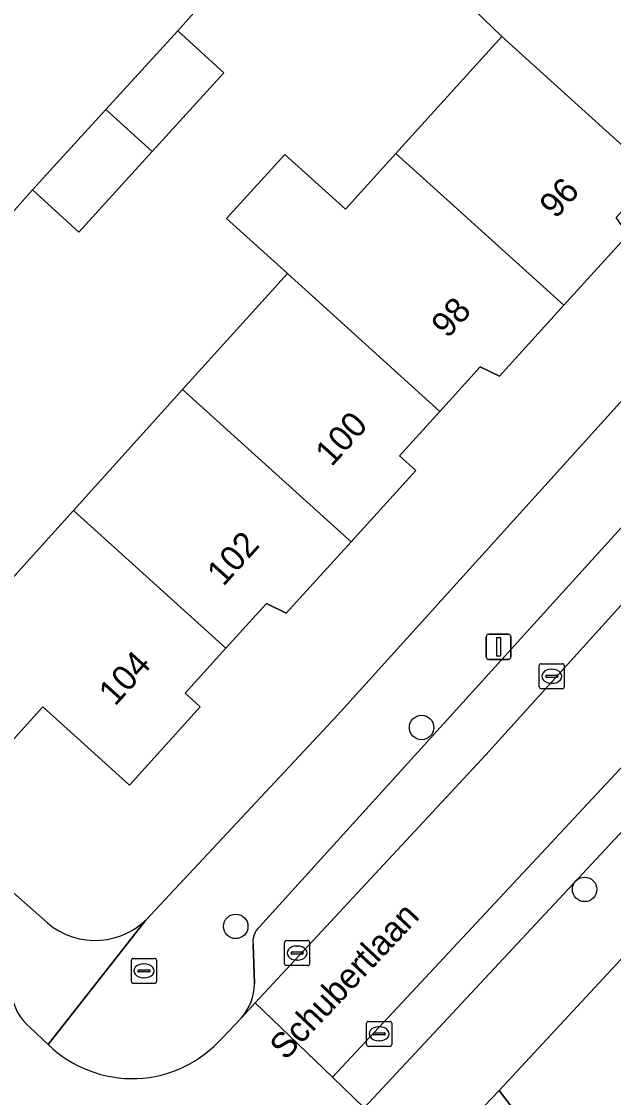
# Model space of a CAD drawing. Extents: x 159039 to 160102, y 381214 to 382524.
# Drawn here: x 159519.89 to 159543.52, y 381694.48 to 381737.46 of the extents above; entities that cross this region are included whole.
import ezdxf

# ---------------------------------------------------------------- set-up
doc = ezdxf.new("R2010")
doc.units = 0
for name, color, linetype in [('IMGEO_Boom', 7, 'Continuous'), ('IMGEO_Brandkraan', 7, 'Continuous'), ('IMGEO_Erf', 7, 'Continuous'), ('IMGEO_Groenvoorziening', 7, 'Continuous'), ('IMGEO_Kolk', 7, 'Continuous'), ('IMGEO_Lichtmast', 7, 'Continuous'), ('IMGEO_Openbare_ruimte_label', 7, 'Continuous'), ('IMGEO_Pand', 7, 'Continuous'), ('IMGEO_Pand_nummerreeks', 7, 'Continuous'), ('IMGEO_Parkeervlak_open', 7, 'Continuous'), ('IMGEO_Rijbaan_lokaal_open', 7, 'Continuous'), ('IMGEO_Voetpad_open', 7, 'Continuous')]:
    doc.layers.add(name, color=color, linetype=linetype)

msp = doc.modelspace()

# ---------------------------------------------------------------- linework, layer by layer
at = {"layer": 'IMGEO_Boom'}
for centre in [(159535.859, 381709.262), (159542.368, 381702.794), (159528.438, 381701.319)]:
    msp.add_circle(centre, 0.489, dxfattribs=at)
at = {"layer": 'IMGEO_Brandkraan'}
for p, q in [((159524.274, 381699.115), (159524.274, 381699.967)), ((159524.349, 381700.041), (159525.201, 381700.041)), ((159524.762, 381699.821), (159524.787, 381699.821)), ((159525.275, 381699.967), (159525.275, 381699.115)), ((159524.533, 381699.535), (159524.533, 381699.547)), ((159524.971, 381699.498), (159524.573, 381699.498)), ((159524.576, 381699.584), (159524.974, 381699.584)), ((159525.017, 381699.547), (159525.017, 381699.535)), ((159525.201, 381699.041), (159524.349, 381699.041)), ((159524.785, 381699.261), (159524.76, 381699.261))]:
    msp.add_line(p, q, dxfattribs=at)
for points in [[(159524.274, 381699.115), (159524.274, 381699.967)], [(159524.349, 381700.041), (159525.201, 381700.041)], [(159525.275, 381699.967), (159525.275, 381699.115)], [(159525.201, 381699.041), (159524.349, 381699.041)]]:
    msp.add_lwpolyline(points, dxfattribs=at)
for centre, radius, start, end in [((159524.351, 381699.965), 0.0765, 91.552, 178.448), ((159524.351, 381699.965), 0.0765, 91.552, 178.448), ((159525.199, 381699.965), 0.0765, 1.552, 88.448), ((159525.199, 381699.965), 0.0765, 1.552, 88.448), ((159524.573, 381699.544), 0.0403, 85.8775, 175.7526), ((159524.57, 381699.534), 0.0366, 178.938, 274.7102), ((159524.974, 381699.541), 0.043, 264.8664, 352.4533), ((159524.978, 381699.546), 0.0386, 1.7309, 96.639), ((159524.351, 381699.117), 0.0765, 181.552, 268.448), ((159524.351, 381699.117), 0.0765, 181.552, 268.448), ((159525.199, 381699.117), 0.0765, 271.552, 358.448), ((159525.199, 381699.117), 0.0765, 271.552, 358.448)]:
    msp.add_arc(centre, radius, start, end, dxfattribs=at)
for centre, major_axis, ratio, start_param, end_param in [((159524.761, 381699.541), (-0.387, 0.002), 0.722429, 4.712389, 7.853982), ((159524.786, 381699.541), (-0.39, 0.002), 0.717154, 1.570796, 4.712389)]:
    msp.add_ellipse(centre, major_axis=major_axis, ratio=ratio, start_param=start_param, end_param=end_param, dxfattribs=at)
at = {"layer": 'IMGEO_Erf'}
for points in [[(159524.837, 381701.556), (159532.504, 381709.756), (159583.281, 381765.969), (159588.398, 381771.639)], [(159528.887, 381740.21), (159526.122, 381737.09), (159527.967, 381735.408), (159525.108, 381732.272), (159522.174, 381729.054), (159520.329, 381730.736), (159517.773, 381727.857), (159519.544, 381726.257), (159516.459, 381722.841), (159514.718, 381724.414), (159512.698, 381722.138), (159515.156, 381719.917), (159510.974, 381715.287), (159508.516, 381717.508), (159506.025, 381714.688), (159506.109, 381714.55), (159520.7, 381701.662)], [(159515.768, 381711.086), (159521.954, 381717.934), (159526.314, 381722.761), (159530.501, 381727.395), (159528.074, 381729.59), (159530.393, 381732.154), (159532.82, 381729.962), (159534.835, 381732.193), (159539.059, 381736.869), (159537.227, 381738.644)], [(159544.1, 381728.959), (159541.537, 381726.13), (159538.974, 381723.301), (159538.2, 381723.665), (159536.59, 381721.888), (159534.98, 381720.111), (159535.624, 381719.528), (159533.041, 381716.677), (159530.456, 381713.823), (159529.671, 381714.219), (159528.045, 381712.425), (159526.418, 381710.629), (159527.02, 381710.084), (159524.19, 381706.96), (159520.736, 381710.09), (159518.992, 381708.165)]]:
    msp.add_lwpolyline(points, dxfattribs=at)
msp.add_arc((159522.822, 381703.701), 2.943, 223.8546, 313.21, dxfattribs=at)
at = {"layer": 'IMGEO_Groenvoorziening'}
msp.add_lwpolyline([(159552.118, 381708.936), (159538.96, 381694.765), (159543.002, 381689.45), (159559.385, 381702.243)], close=True, dxfattribs=at)
at = {"layer": 'IMGEO_Kolk'}
for p, q in [((159540.555, 381710.883), (159540.555, 381711.735)), ((159540.63, 381711.809), (159541.482, 381711.809)), ((159541.043, 381711.589), (159541.068, 381711.589)), ((159541.556, 381711.735), (159541.556, 381710.883)), ((159540.814, 381711.303), (159540.814, 381711.315)), ((159541.252, 381711.266), (159540.854, 381711.266)), ((159540.857, 381711.352), (159541.255, 381711.352)), ((159541.066, 381711.029), (159541.041, 381711.029)), ((159541.298, 381711.315), (159541.298, 381711.303)), ((159541.482, 381710.809), (159540.63, 381710.809)), ((159530.388, 381699.827), (159530.388, 381700.679)), ((159530.463, 381700.753), (159531.315, 381700.753)), ((159531.389, 381700.679), (159531.389, 381699.827)), ((159530.647, 381700.247), (159530.647, 381700.259)), ((159530.69, 381700.296), (159531.088, 381700.296)), ((159530.876, 381700.533), (159530.901, 381700.533)), ((159531.131, 381700.259), (159531.131, 381700.247)), ((159531.085, 381700.21), (159530.687, 381700.21)), ((159530.899, 381699.973), (159530.874, 381699.973)), ((159531.315, 381699.753), (159530.463, 381699.753)), ((159533.663, 381696.598), (159533.663, 381697.45)), ((159533.738, 381697.524), (159534.59, 381697.524)), ((159534.151, 381697.304), (159534.176, 381697.304)), ((159534.664, 381697.45), (159534.664, 381696.598)), ((159533.922, 381697.018), (159533.922, 381697.03)), ((159534.36, 381696.981), (159533.962, 381696.981)), ((159533.965, 381697.067), (159534.363, 381697.067)), ((159534.406, 381697.03), (159534.406, 381697.018)), ((159534.59, 381696.524), (159533.738, 381696.524)), ((159534.174, 381696.744), (159534.149, 381696.744))]:
    msp.add_line(p, q, dxfattribs=at)
for points in [[(159540.555, 381710.883), (159540.555, 381711.735)], [(159540.63, 381711.809), (159541.482, 381711.809)], [(159541.556, 381711.735), (159541.556, 381710.883)], [(159541.482, 381710.809), (159540.63, 381710.809)], [(159530.388, 381699.827), (159530.388, 381700.679)], [(159530.463, 381700.753), (159531.315, 381700.753)], [(159531.389, 381700.679), (159531.389, 381699.827)], [(159531.315, 381699.753), (159530.463, 381699.753)], [(159533.663, 381696.598), (159533.663, 381697.45)], [(159533.738, 381697.524), (159534.59, 381697.524)], [(159534.664, 381697.45), (159534.664, 381696.598)], [(159534.59, 381696.524), (159533.738, 381696.524)]]:
    msp.add_lwpolyline(points, dxfattribs=at)
for centre, radius, start, end in [((159540.632, 381711.733), 0.0765, 91.552, 178.448), ((159540.632, 381711.733), 0.0765, 91.552, 178.448), ((159541.48, 381711.733), 0.0765, 1.552, 88.448), ((159541.48, 381711.733), 0.0765, 1.552, 88.448), ((159540.854, 381711.312), 0.0403, 85.8775, 175.7526), ((159540.851, 381711.302), 0.0366, 178.938, 274.7102), ((159541.255, 381711.309), 0.043, 264.8664, 352.4533), ((159541.259, 381711.314), 0.0386, 1.7309, 96.639), ((159540.632, 381710.885), 0.0765, 181.552, 268.448), ((159540.632, 381710.885), 0.0765, 181.552, 268.448), ((159541.48, 381710.885), 0.0765, 271.552, 358.448), ((159541.48, 381710.885), 0.0765, 271.552, 358.448), ((159530.465, 381700.677), 0.0765, 91.552, 178.448), ((159530.465, 381700.677), 0.0765, 91.552, 178.448), ((159531.313, 381700.677), 0.0765, 1.552, 88.448), ((159531.313, 381700.677), 0.0765, 1.552, 88.448), ((159530.687, 381700.256), 0.0403, 85.8775, 175.7526), ((159530.684, 381700.246), 0.0366, 178.938, 274.7102), ((159531.088, 381700.253), 0.043, 264.8664, 352.4533), ((159531.092, 381700.258), 0.0386, 1.7309, 96.639), ((159530.465, 381699.829), 0.0765, 181.552, 268.448), ((159530.465, 381699.829), 0.0765, 181.552, 268.448), ((159531.313, 381699.829), 0.0765, 271.552, 358.448), ((159531.313, 381699.829), 0.0765, 271.552, 358.448), ((159533.74, 381697.448), 0.0765, 91.552, 178.448), ((159533.74, 381697.448), 0.0765, 91.552, 178.448), ((159534.588, 381697.448), 0.0765, 1.552, 88.448), ((159534.588, 381697.448), 0.0765, 1.552, 88.448), ((159533.962, 381697.027), 0.0403, 85.8775, 175.7526), ((159533.959, 381697.017), 0.0366, 178.938, 274.7102), ((159534.363, 381697.024), 0.043, 264.8664, 352.4533), ((159534.367, 381697.029), 0.0386, 1.7309, 96.639), ((159533.74, 381696.6), 0.0765, 181.552, 268.448), ((159533.74, 381696.6), 0.0765, 181.552, 268.448), ((159534.588, 381696.6), 0.0765, 271.552, 358.448), ((159534.588, 381696.6), 0.0765, 271.552, 358.448)]:
    msp.add_arc(centre, radius, start, end, dxfattribs=at)
for centre, major_axis, ratio, start_param, end_param in [((159541.042, 381711.309), (-0.387, 0.002), 0.722429, 4.712389, 7.853982), ((159541.067, 381711.309), (-0.39, 0.002), 0.717154, 1.570796, 4.712389), ((159530.875, 381700.253), (-0.387, 0.002), 0.722429, 4.712389, 7.853982), ((159530.9, 381700.253), (-0.39, 0.002), 0.717154, 1.570796, 4.712389), ((159534.15, 381697.024), (-0.387, 0.002), 0.722429, 4.712389, 7.853982), ((159534.175, 381697.024), (-0.39, 0.002), 0.717154, 1.570796, 4.712389)]:
    msp.add_ellipse(centre, major_axis=major_axis, ratio=ratio, start_param=start_param, end_param=end_param, dxfattribs=at)
at = {"layer": 'IMGEO_Lichtmast'}
for p, q in [((159538.437, 381712.085), (159538.437, 381712.885)), ((159538.437, 381712.885), (159538.437, 381712.085)), ((159538.537, 381712.985), (159539.327, 381712.985)), ((159539.327, 381712.985), (159538.537, 381712.985)), ((159539.427, 381712.885), (159539.427, 381712.085)), ((159539.427, 381712.085), (159539.427, 381712.885)), ((159539.327, 381711.985), (159538.537, 381711.985)), ((159538.537, 381711.985), (159539.327, 381711.985))]:
    msp.add_line(p, q, dxfattribs=at)
msp.add_lwpolyline([(159538.857, 381712.86), (159539.007, 381712.86), (159539.007, 381712.11), (159538.857, 381712.11), (159538.857, 381712.86)], dxfattribs=at)
for centre, start, end in [((159538.537, 381712.885), 90, 180), ((159538.537, 381712.885), 90, 180), ((159539.327, 381712.885), 0, 90), ((159539.327, 381712.885), 360, 90), ((159538.537, 381712.085), 180, 270), ((159538.537, 381712.085), 180, 270), ((159539.327, 381712.085), 270, 0), ((159539.327, 381712.085), 270, 0)]:
    msp.add_arc(centre, 0.1, start, end, dxfattribs=at)
at = {"layer": 'IMGEO_Pand'}
for points in [[(159541.512, 381743.381), (159537.227, 381738.644), (159539.059, 381736.869), (159545.171, 381731.341), (159546.716, 381733.046), (159547.536, 381732.869), (159550.058, 381735.652)], [(159525.108, 381732.272), (159527.967, 381735.408), (159526.122, 381737.09), (159523.257, 381733.947)], [(159539.059, 381736.869), (159534.835, 381732.193), (159541.537, 381726.13), (159544.1, 381728.959), (159543.628, 381729.637), (159545.171, 381731.341)], [(159525.108, 381732.272), (159523.257, 381733.947), (159520.329, 381730.736), (159522.174, 381729.054)], [(159536.59, 381721.888), (159538.2, 381723.665), (159538.974, 381723.301), (159541.537, 381726.13), (159534.835, 381732.193), (159532.82, 381729.962), (159530.393, 381732.154), (159528.074, 381729.59), (159530.501, 381727.395)], [(159536.59, 381721.888), (159530.501, 381727.395), (159526.314, 381722.761), (159533.041, 381716.677), (159535.624, 381719.528), (159534.98, 381720.111)], [(159521.954, 381717.934), (159528.045, 381712.425), (159529.671, 381714.219), (159530.456, 381713.823), (159533.041, 381716.677), (159526.314, 381722.761)], [(159521.954, 381717.934), (159515.768, 381711.086), (159518.992, 381708.165), (159520.736, 381710.09), (159524.19, 381706.96), (159527.02, 381710.084), (159526.418, 381710.629), (159528.045, 381712.425)]]:
    msp.add_lwpolyline(points, close=True, dxfattribs=at)
at = {"layer": 'IMGEO_Parkeervlak_open'}
for points in [[(159528.664, 381697.665), (159529.21, 381698.27), (159538.424, 381708.169), (159591.512, 381766.925)], [(159587.875, 381765.875), (159529.392, 381701.303)], [(159520.7, 381701.662), (159506.109, 381714.55), (159506.025, 381714.688), (159505.874, 381714.936), (159502.874, 381717.633), (159502.646, 381717.838), (159480.82, 381737.463)], [(159546.267, 381710.129), (159544.91, 381708.807), (159532.297, 381695.293), (159533.57, 381694.071), (159545.425, 381706.782)], [(159520.227, 381697.284), (159520.475, 381697.05), (159520.954, 381696.597), (159524.837, 381701.556)], [(159529.128, 381700.589), (159529.192, 381699.03)]]:
    msp.add_lwpolyline(points, dxfattribs=at)
for centre, radius, start, end in [((159522.822, 381703.701), 2.943, 223.8546, 313.21), ((159529.924, 381700.701), 0.804, 131.4365, 187.98), ((159527.048, 381699.075), 2.145, 318.9042, 358.8015), ((159521.528, 381698.872), 2.053, 186.907, 230.6785)]:
    msp.add_arc(centre, radius, start, end, dxfattribs=at)
at = {"layer": 'IMGEO_Rijbaan_lokaal_open'}
for points in [[(159613.786, 381785.161), (159629.549, 381802.659), (159626.352, 381805.552), (159602.517, 381779.098), (159591.852, 381767.299), (159591.512, 381766.925), (159538.424, 381708.169), (159529.21, 381698.27), (159532.297, 381695.293), (159544.91, 381708.807), (159546.267, 381710.129)], [(159513.893, 381738.107), (159517.34, 381734.98), (159518.037, 381734.347), (159502.874, 381717.633), (159505.874, 381714.936), (159506.025, 381714.688), (159508.516, 381717.508), (159512.698, 381722.138), (159514.718, 381724.414), (159514.584, 381724.535), (159517.669, 381727.951), (159517.773, 381727.857), (159520.329, 381730.736), (159523.257, 381733.947), (159526.122, 381737.09), (159528.887, 381740.21)], [(159533.57, 381694.071), (159532.297, 381695.293), (159529.21, 381698.27), (159528.664, 381697.665), (159527.907, 381696.872)], [(159520.954, 381696.597), (159520.475, 381697.05), (159520.227, 381697.284)]]:
    msp.add_lwpolyline(points, dxfattribs=at)
for centre, radius, start, end in [((159521.528, 381698.872), 2.053, 186.907, 230.6785), ((159524.3, 381700.034), 4.797, 225.7679, 318.762)]:
    msp.add_arc(centre, radius, start, end, dxfattribs=at)
at = {"layer": 'IMGEO_Voetpad_open'}
for points in [[(159591.384, 381774.9), (159588.398, 381771.639), (159583.281, 381765.969), (159532.504, 381709.756), (159524.837, 381701.556), (159520.954, 381696.597)], [(159529.392, 381701.303), (159587.875, 381765.875)], [(159529.122, 381684.438), (159535.768, 381691.423), (159538.96, 381694.765), (159552.118, 381708.936), (159554.341, 381711.429)], [(159545.425, 381706.782), (159533.57, 381694.071)], [(159529.192, 381699.03), (159529.128, 381700.589)], [(159527.907, 381696.872), (159528.664, 381697.665)], [(159543.002, 381689.45), (159538.96, 381694.765), (159535.768, 381691.423)]]:
    msp.add_lwpolyline(points, dxfattribs=at)
for centre, radius, start, end in [((159529.924, 381700.701), 0.804, 131.4365, 187.98), ((159527.048, 381699.075), 2.145, 318.9042, 358.8015), ((159524.3, 381700.034), 4.797, 225.7679, 318.762)]:
    msp.add_arc(centre, radius, start, end, dxfattribs=at)

# ---------------------------------------------------------------- texts
at = {"layer": 'IMGEO_Openbare_ruimte_label'}
msp.add_text('Schubertlaan', height=1, rotation=46.7823, dxfattribs=at).set_placement((159530.429, 381695.932))
at = {"layer": 'IMGEO_Pand_nummerreeks'}
for s, p in [('96', (159541.217, 381729.548)), ('98', (159536.897, 381724.77)), ('100', (159532.265, 381719.649)), ('102', (159527.939, 381714.864)), ('104', (159523.618, 381710.085))]:
    msp.add_text(s, height=1, rotation=47.8805, dxfattribs=at).set_placement(p)

doc.saveas('drawing.dxf')
